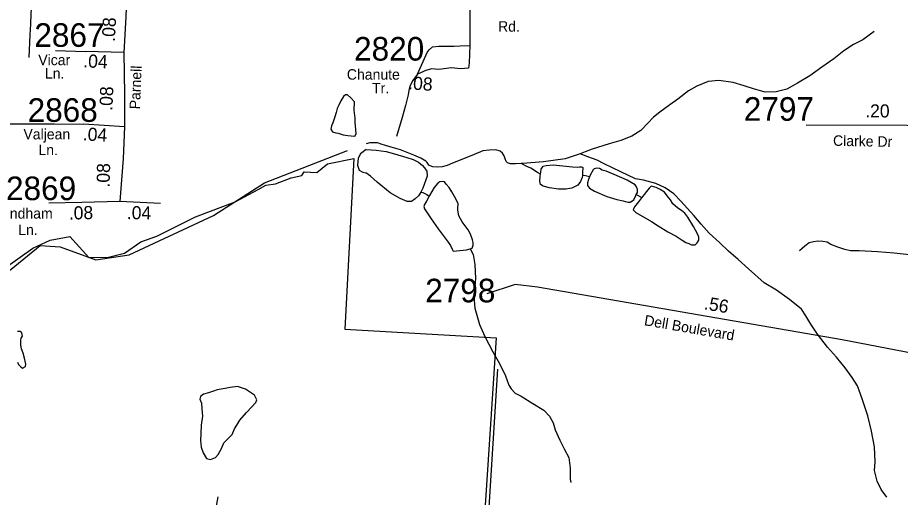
# Model space of a CAD drawing. Extents: x 1551653 to 1702041, y 811336 to 920032.
# Drawn here: x 1665390 to 1670916, y 842508 to 845509 of the extents above; entities that cross this region are included whole.
import ezdxf

# ---------------------------------------------------------------- set-up
doc = ezdxf.new("R2010")
doc.units = 0
for name, color, linetype in [('Old_Level_11', 7, 'Continuous'), ('Old_Level_17', 7, 'Continuous'), ('Old_Level_32', 7, 'Continuous'), ('Old_Level_35', 7, 'Continuous'), ('Old_Level_49', 7, 'Continuous'), ('Old_Level_59', 7, 'Continuous'), ('Old_Level_62', 7, 'Continuous'), ('Old_Level_8', 7, 'Continuous')]:
    doc.layers.add(name, color=color, linetype=linetype)

msp = doc.modelspace()

# ---------------------------------------------------------------- linework, layer by layer
at = {"layer": 'Old_Level_32'}
for p, q in [((1666055.062, 845291.499), (1665814.087, 845296.479)), ((1666059.111, 844825.603), (1665803.547, 844841.985)), ((1666283.622, 844345.6), (1666030.769, 844359.708))]:
    msp.add_line(p, q, dxfattribs=at)
for points in [[(1668245.143, 846184.972), (1668224.364, 845953.709), (1668221.864, 845729.71), (1668220.765, 845575.609), (1668220.263, 845451.508), (1668221.864, 845335.41), (1668217.665, 845225.511), (1668212.994, 845193.812)], [(1666075.306, 845737.139), (1666067.209, 845514.319), (1666055.062, 845291.499)], [(1666055.062, 845291.499), (1666059.111, 845028.167), (1666059.111, 844825.603)], [(1668212.994, 845193.812), (1668161.676, 845188.702), (1668105.774, 845195.9), (1668026.763, 845185.311), (1667980.766, 845188.31), (1667944.565, 845179.009), (1667894.066, 845156.01), (1667863.266, 845116.611), (1667844.463, 845081.01), (1667839.873, 845053.813)], [(1666059.111, 844825.603), (1666051.013, 844627.092), (1666030.769, 844359.708)], [(1671393.666, 844827.172), (1670959.889, 844835.27), (1670327.45, 844835.822)], [(1666030.769, 844359.708), (1665791.81, 844353.476), (1665584.694, 844348.989)], [(1671184.947, 843372.76), (1670996.949, 843408.193), (1670552.148, 843493.295), (1668645.351, 843822.247), (1668504.151, 843839.911), (1668327.651, 843781.034)]]:
    msp.add_lwpolyline(points, dxfattribs=at)
at = {"layer": 'Old_Level_35'}
for p, q in [((1665627.424, 845304.124), (1665814.087, 845296.479)), ((1665619.705, 844845.048), (1665803.547, 844841.985)), ((1668394.808, 843310.346), (1668300.051, 841792.019))]:
    msp.add_line(p, q, dxfattribs=at)
for points in [[(1665483.977, 845756.696), (1665479.466, 845662.064), (1665476.492, 845597.524), (1665473.417, 845532.574), (1665470.238, 845467.624), (1665467.163, 845402.673), (1665460.396, 845260.726)], [(1667894.066, 845156.01), (1667954.863, 845290.81), (1667967.163, 845308.608), (1667987.563, 845326.21), (1668027.665, 845331.41), (1668093.666, 845330.009), (1668123.764, 845331.41), (1668159.765, 845332.709), (1668221.864, 845335.41)], [(1667839.873, 845053.813), (1667835.366, 845027.11), (1667818.066, 844959.41), (1667796.465, 844883.809), (1667762.065, 844766.51)], [(1665135.593, 844833.141), (1665267.852, 844843.855), (1665619.705, 844845.048)], [(1671337.951, 843983.694), (1671160.759, 844007.312), (1671010.96, 844020.314), (1670877.157, 844035.012), (1670773.26, 844043.112), (1670659.359, 844049.411), (1670603.359, 844050.612), (1670569.458, 844059.313), (1670525.76, 844072.213), (1670482.06, 844089.011), (1670458.359, 844103.512), (1670430.36, 844108.112), (1670400.459, 844110.714), (1670372.359, 844107.312), (1670346.161, 844099.812), (1670317.759, 844078.411), (1670285.161, 844051.013)], [(1666642.451, 842511.019), (1666596.959, 842261.41), (1666564.459, 842089.976), (1666551.835, 842039.806), (1666551.658, 842021.2), (1666553.587, 842007.755), (1666559.502, 841993.628), (1666587.14, 841935.636)]]:
    msp.add_lwpolyline(points, dxfattribs=at)
at = {"layer": 'Old_Level_49'}
for points in [[(1665087.201, 843784.761), (1665484.489, 844066.195), (1665592.757, 844117.253), (1665717.018, 844140.732), (1665836.461, 844008.524), (1665959.493, 844010.985), (1666059.455, 844035.488), (1666160.546, 844107.513), (1666261.534, 844141.5), (1666504.008, 844263.506), (1666750.994, 844356.703), (1666895.863, 844434.315), (1666944.236, 844460.471), (1667004.956, 844469.74), (1667101.696, 844506.82), (1667169.3, 844521.359), (1667183.653, 844545.453), (1667262.496, 844540.019), (1667329.958, 844595.486), (1667495.025, 844627.013)], [(1667495.025, 844627.013), (1667438.738, 843561.1), (1668385.464, 843505.48), (1668275.966, 841822.054), (1668214.04, 841765.511), (1668157.036, 840102.897), (1667799.015, 840135.808), (1667746.94, 841856.826), (1667350.463, 841875.419), (1666834.86, 841985.89), (1666516.004, 841950.673), (1666423.833, 841869.933), (1665841.075, 841995.118), (1665440.403, 840203.475), (1665236.786, 840254.38), (1665398.368, 840948.173), (1665369.25, 840954.991), (1665443.274, 841274.001), (1665132.723, 841311.269)]]:
    msp.add_lwpolyline(points, dxfattribs=at)
at = {"layer": 'Old_Level_59'}
msp.add_lwpolyline([(1661099.773, 841487.061), (1661232.624, 841786.544), (1661330.108, 842195.491), (1661476.748, 842416.695), (1661520.725, 842684.611), (1661568.526, 842898.945), (1661760.093, 843058.913), (1661863.343, 843012.985), (1662080.905, 842762.888), (1662248.357, 842879.662), (1662533.38, 843060.978), (1662700.395, 843090.403), (1663467.392, 843097.785), (1663735.395, 843154.739), (1664423.345, 843495.279), (1664933.412, 843671.983), (1665235.351, 843843.099), (1665530.421, 844083.317), (1665655.4, 844074.243), (1665879.42, 843994.17), (1666088.368, 844026.056), (1666616.377, 844271.298), (1666935.438, 844474.967), (1667455.45, 844677.763)], dxfattribs=at)
at = {"layer": 'Old_Level_62'}
for points in [[(1670752.995, 845422.256), (1670680.612, 845370.48), (1670622.377, 845341.26), (1670561.989, 845301.48), (1670499.858, 845251.807), (1670425.322, 845200.031), (1670349.248, 845144.974), (1670272.763, 845098.889), (1670204.686, 845061.723), (1670138.454, 845045.832), (1670070.377, 845043.884), (1669996.455, 845064.286), (1669938.631, 845082.689), (1669868.605, 845103.041), (1669780.433, 845116.267), (1669712.766, 845110.269), (1669642.33, 845080.536), (1669590.247, 845051.214), (1669523.708, 844999.182), (1669473.573, 844963.349), (1669411.339, 844917.828), (1669371.047, 844885.839), (1669334.957, 844848.777), (1669292.614, 844802.896), (1669234.482, 844767.114), (1669166.2, 844741.432), (1669093.919, 844719.901), (1668987.804, 844686.734), (1668943.821, 844668.843), (1668911.935, 844657.156)], [(1667443.352, 845026.608), (1667429.716, 845016.817), (1667413.004, 844988.776), (1667401.931, 844961.863), (1667391.371, 844940.486), (1667385.117, 844914.701), (1667375.172, 844888.967), (1667370.251, 844870.717), (1667363.177, 844850.11), (1667355.795, 844832.27), (1667350.771, 844811.662), (1667361.741, 844795.617), (1667382.349, 844788.542), (1667397.42, 844786.748), (1667428.793, 844776.393), (1667457.398, 844772.446), (1667477.596, 844769.422), (1667501.894, 844767.884), (1667508.456, 844782.135), (1667507.226, 844810.022), (1667503.74, 844852.263), (1667502.509, 844880.56), (1667497.076, 844930.746), (1667498.203, 844983.291), (1667475.34, 845007.077), (1667454.527, 845025.224), (1667443.352, 845026.608)], [(1668541.816, 844596.563), (1668506.957, 844594.82), (1668474.969, 844595.435), (1668457.745, 844601.586), (1668448.927, 844609.122), (1668441.956, 844626.5), (1668435.189, 844645.518), (1668425.244, 844662.128), (1668411.3, 844673.867), (1668383.311, 844681.813), (1668342.915, 844680.992), (1668303.34, 844676.071), (1668249.104, 844652.593), (1668180.924, 844625.218), (1668112.744, 844599.484), (1668078.296, 844583.798), (1668048.666, 844575.391), (1668019.651, 844573.494), (1667990.431, 844576.57), (1667973.412, 844581.03), (1667964.594, 844586.156), (1667954.034, 844603.585), (1667946.55, 844611.942), (1667913.639, 844629.832), (1667870.783, 844648.748), (1667786.917, 844681.659), (1667728.784, 844699.242), (1667692.9, 844708.213), (1667665.013, 844717.748), (1667643.937, 844726.445), (1667616.929, 844726.156), (1667595.09, 844726.566), (1667572.227, 844719.645)], [(1667571.817, 844684.376), (1667536.753, 844657.514), (1667522.194, 844628.961), (1667517.888, 844585.336), (1667529.064, 844555.142), (1667550.902, 844543.044), (1667570.279, 844537.508)], [(1667571.817, 844684.376), (1667634.666, 844679.814), (1667696.694, 844672.022), (1667748.675, 844657.822), (1667826.697, 844634.907), (1667866.579, 844622.553), (1667900.413, 844604.713), (1667924.404, 844584.515), (1667936.605, 844570.316), (1667952.291, 844548.631), (1667954.239, 844518.233), (1667927.788, 844442.414), (1667913.331, 844418.116)], [(1668911.935, 844657.156), (1668893.583, 844650.952), (1668817.303, 844625.423), (1668681.251, 844605.995), (1668551.043, 844597.178), (1668541.816, 844596.563)], [(1670831.633, 842509.081), (1670795.954, 842557.37), (1670772.065, 842609.556), (1670754.533, 842675.583), (1670758.839, 842729.666), (1670755.353, 842824.092), (1670735.873, 842922.158), (1670712.395, 843017.867), (1670676.716, 843124.391), (1670647.188, 843204.617), (1670615.508, 843258.598), (1670569.781, 843318.576), (1670516.16, 843385.371), (1670460.386, 843447.246), (1670396.717, 843529.779), (1670355.194, 843592.166), (1670325.462, 843644.506), (1670297.472, 843684.439), (1670221.603, 843746.673), (1670139.992, 843803.369), (1670064.225, 843849.968), (1669966.62, 843938.191), (1669900.696, 843996.939), (1669841.128, 844049.074), (1669783.201, 844101.925), (1669719.635, 844159.802), (1669669.807, 844216.601), (1669623.978, 844270.94), (1669542.573, 844361.163), (1669498.794, 844407.248), (1669442.917, 844445.337), (1669384.99, 844471.942), (1669308.916, 844492.294), (1669257.243, 844500.752), (1669165.379, 844543.71), (1669061.315, 844594.205), (1669017.434, 844618.093), (1668959.61, 844638.137), (1668911.935, 844657.156)], [(1668662.592, 844530.894), (1668644.752, 844540.327), (1668603.127, 844566.573), (1668577.085, 844578.621), (1668541.816, 844596.563)], [(1668662.592, 844530.894), (1668664.95, 844544.018), (1668667, 844562.011), (1668681.046, 844579.748), (1668699.193, 844584.31), (1668743.177, 844587.591), (1668863.03, 844575.237), (1668897.171, 844574.57), (1668907.219, 844575.186), (1668921.162, 844574.878), (1668929.364, 844570.624), (1668927.109, 844540.327), (1668925.571, 844520.642)], [(1669263.292, 844402.173), (1669270.571, 844414.322), (1669270.879, 844434.827), (1669264.625, 844450.566), (1669256.833, 844463.022), (1669207.005, 844492.755), (1669125.189, 844527.255), (1669075.054, 844547.965), (1669049.217, 844555.86), (1669033.223, 844564.369), (1669014.564, 844568.06), (1668999.697, 844563.447), (1668992.931, 844556.167), (1668974.988, 844524.589), (1668970.785, 844513.106)], [(1667913.331, 844418.116), (1667899.593, 844394.637), (1667879.395, 844374.491), (1667855.302, 844358.548), (1667829.363, 844359.112), (1667785.276, 844377.259), (1667721.403, 844413.81), (1667641.637, 844480.246), (1667599.807, 844518.079), (1667570.279, 844537.508)], [(1668925.571, 844520.642), (1668924.751, 844508.339), (1668914.806, 844483.117), (1668896.454, 844460.511), (1668860.467, 844443.184), (1668821.712, 844435.75), (1668776.293, 844435.853), (1668720.314, 844443.542), (1668680.329, 844454.256), (1668664.335, 844466.047), (1668658.593, 844485.885), (1668660.746, 844517.823), (1668662.592, 844530.894)], [(1668970.785, 844513.106), (1668953.048, 844516.797), (1668944.846, 844520.232), (1668925.571, 844520.642)], [(1668970.785, 844513.106), (1668964.941, 844496.087), (1668958.687, 844476.453), (1668958.584, 844458.46), (1668970.375, 844442.569), (1669001.953, 844423.857), (1669078.232, 844389.511), (1669142.311, 844371.005), (1669180.348, 844362.803), (1669210.388, 844354.806), (1669224.229, 844354.549), (1669248.323, 844368.801), (1669260.318, 844396.483), (1669263.292, 844402.173)], [(1668222.96, 844063.068), (1668236.083, 844066.861), (1668242.03, 844086.496), (1668242.235, 844102.848), (1668238.339, 844118.535), (1668225.523, 844154.111), (1668210.554, 844182.306), (1668172.825, 844230.698), (1668151.909, 844269.71), (1668145.04, 844305.081), (1668145.348, 844317.384), (1668147.398, 844345.271), (1668134.172, 844375.875), (1668107.823, 844419.09), (1668091.932, 844445.695), (1668071.939, 844467.431), (1668062.097, 844481.579), (1668048.051, 844483.527), (1668033.492, 844481.323), (1668019.958, 844474.197), (1667997.813, 844445.952), (1667967.67, 844396.483), (1667965.927, 844393.253)], [(1669295.587, 844381.001), (1669276.313, 844356.754), (1669252.116, 844324.459), (1669243.914, 844306.567), (1669259.806, 844290.625), (1669357.821, 844234.491), (1669399.446, 844205.733), (1669461.577, 844169.182), (1669513.25, 844141.039), (1669551.082, 844117.304), (1669573.228, 844102.848), (1669591.067, 844095.108), (1669609.01, 844088.239), (1669631.258, 844088.597), (1669645.201, 844100.592), (1669655.351, 844115.971), (1669653.711, 844134.939), (1669645.509, 844156.418), (1669621.825, 844202.863), (1669585.839, 844260.995), (1669566.974, 844286.882), (1669546.366, 844302.876), (1669524.22, 844317.23), (1669492.335, 844343.374), (1669476.443, 844369.108), (1669456.553, 844393.304), (1669438.714, 844417.5), (1669412.672, 844433.649), (1669386.938, 844445.644), (1669356.693, 844454.462), (1669342.749, 844442.363), (1669295.587, 844381.001)], [(1667913.331, 844418.116), (1667927.788, 844414.579), (1667951.574, 844401.763), (1667965.927, 844393.253)], [(1667965.927, 844393.253), (1667949.318, 844359.933), (1667937.22, 844340.503), (1667933.221, 844326.612), (1667937.015, 844312.616), (1667978.845, 844250.178), (1668022.522, 844187.74), (1668086.088, 844103.566), (1668099.929, 844083.625), (1668109.976, 844061.222), (1668115.923, 844047.176), (1668199.994, 844056.916), (1668222.96, 844063.068)], [(1669295.587, 844381.001), (1669290.564, 844386.794), (1669263.292, 844402.173)], [(1668222.96, 844063.068), (1668241.825, 844026.569), (1668251.462, 843964.797), (1668257.101, 843876.06), (1668246.336, 843764.666), (1668252.077, 843690.745), (1668281.605, 843588.372), (1668315.028, 843513.785), (1668364.651, 843417.616), (1668406.277, 843345.335), (1668443.801, 843267.466), (1668465.742, 843208.77), (1668479.583, 843187.137), (1668505.419, 843158.737), (1668541.406, 843140.744), (1668615.225, 843094.094), (1668685.045, 843053.289), (1668720.826, 843015.662), (1668742.87, 842974.959), (1668754.352, 842929.592), (1668784.085, 842865.051), (1668813.818, 842806.971), (1668841.602, 842756.323), (1668849.189, 842690.501), (1668848.881, 842620.783), (1668852.675, 842600.226)], [(1665388.423, 843353.742), (1665394.779, 843339.952), (1665409.133, 843323.497), (1665420.616, 843316.473), (1665439.173, 843325.65), (1665441.428, 843341.08), (1665432.099, 843378.912), (1665425.127, 843409.875), (1665415.182, 843436.121), (1665410.773, 843459.344), (1665410.671, 843490.665), (1665412.619, 843503.891), (1665420.001, 843516.656), (1665416.822, 843537.725), (1665406.262, 843544.696), (1665388.628, 843545.363)], [(1666638.523, 843179.499), (1666616.787, 843171.501), (1666585.004, 843162.736), (1666553.323, 843152.329), (1666534.048, 843138.437), (1666531.28, 843121.828), (1666541.02, 843097.58), (1666543.891, 843062.568), (1666546.659, 843015.098), (1666538.457, 842960.298), (1666537.842, 842907.907), (1666535.689, 842863.821), (1666538.457, 842822.195), (1666552.196, 842787.029), (1666572.598, 842751.862), (1666598.23, 842744.84), (1666628.372, 842756.118), (1666646.109, 842776.674), (1666665.692, 842813.02), (1666681.891, 842849.416), (1666707.215, 842875.766), (1666733.359, 842902.012), (1666748.738, 842935.948), (1666763.092, 842959.888), (1666781.854, 842991.261), (1666822.352, 843038.167), (1666855.263, 843073.538), (1666881.304, 843100.656), (1666886.533, 843118.035), (1666873.615, 843147.357), (1666847.163, 843164.325), (1666815.79, 843183.856), (1666785.135, 843195.082), (1666766.885, 843200.311), (1666721.056, 843194.262), (1666689.375, 843188.828), (1666638.523, 843179.499)]]:
    msp.add_lwpolyline(points, dxfattribs=at)

# ---------------------------------------------------------------- texts
at = {"layer": 'Old_Level_11'}
for s, p in [('Rd.', (1668397.835, 845421.264)), ('Vicar', (1665519.429, 845211.839)), ('Ln.', (1665561.167, 845127.725)), ('Chanute', (1667451.202, 845121.092)), ('Tr.', (1667608.526, 845035.146)), ('Valjean', (1665426.453, 844747.434)), ('Ln.', (1665520.492, 844648.813)), ('Wyndham', (1665214.488, 844251.761)), ('Ln.', (1665393.801, 844149.087))]:
    msp.add_text(s, height=65.6167, dxfattribs=at).set_placement(p)
for s, height, rotation, p in [('Parnell', 65.6167, 87.719381, (1666155.928, 844934.695)), ('Clarke Dr', 65.6167, 358.853225, (1670494.315, 844707.639)), ('Dell Boulevard', 65.61666, 350.211914, (1669309.016, 843585.147))]:
    msp.add_text(s, height=height, rotation=rotation, dxfattribs=at).set_placement(p)
at = {"layer": 'Old_Level_17'}
for s, rotation, p in [('.08', 87.192733, (1665998.857, 845356.947)), ('.04', 357.654889, (1665799.8, 845198.433)), ('.08', 356.270019, (1667833.153, 845060.772)), ('.08', 87.719381, (1665983.226, 844925.288)), ('.20', 359.950008, (1670696.452, 844884.678)), ('.04', 356.749717, (1665796.296, 844741.513)), ('.08', 88.699283, (1665965.841, 844445.352)), ('.08', 1.240947, (1665711.283, 844245.702)), ('.04', 359.0825, (1666073.365, 844248.531)), ('.56', 350.211933, (1669683.556, 843685.004))]:
    msp.add_text(s, height=82.0208, rotation=rotation, dxfattribs=at).set_placement(p)
at = {"layer": 'Old_Level_8'}
for s, p in [('2867', (1665494.735, 845326.509)), ('2820', (1667496.31, 845240.404)), ('2868', (1665452.586, 844857.205)), ('2797', (1669936.302, 844864.053)), ('2869', (1665317.275, 844367.28)), ('2798', (1667941.849, 843727.738))]:
    msp.add_text(s, height=147.6375, dxfattribs=at).set_placement(p)

doc.saveas('drawing.dxf')
